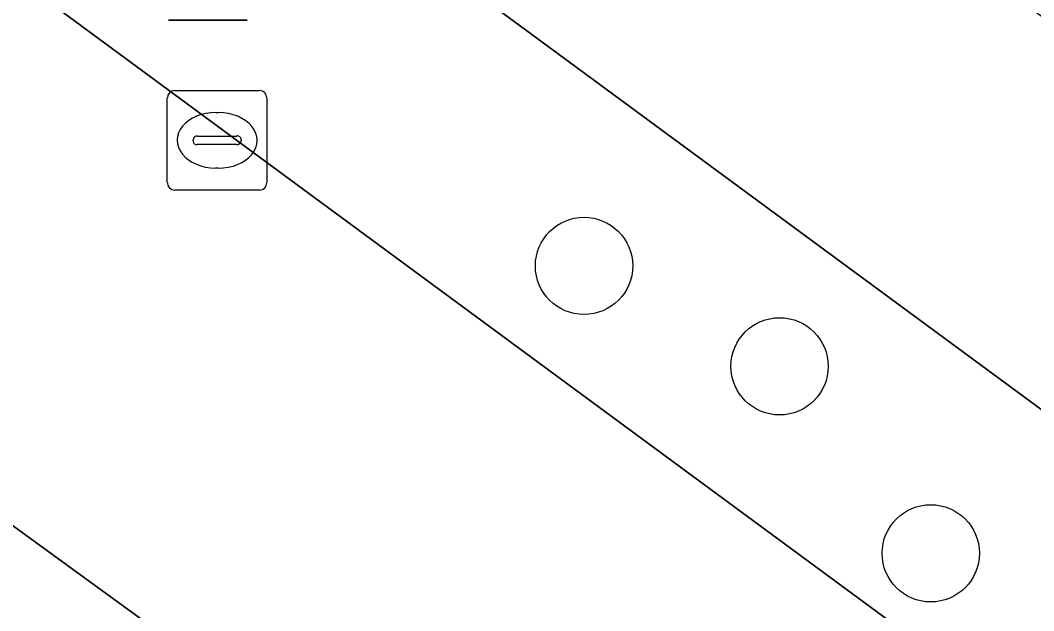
# Model space of a CAD drawing. Extents: x 161087 to 161926, y 382572 to 383873.
# Drawn here: x 161395.99 to 161406.18, y 383519.25 to 383525.19 of the extents above; entities that cross this region are included whole.
import ezdxf

# ---------------------------------------------------------------- set-up
doc = ezdxf.new("R2010")
doc.units = 0
for name, color, linetype in [('IMGEO_Boom', 7, 'Continuous'), ('IMGEO_Fietspad_gesloten', 7, 'Continuous'), ('IMGEO_Groenvoorziening', 7, 'Continuous'), ('IMGEO_Kolk', 7, 'Continuous'), ('IMGEO_Lichtmast', 7, 'Continuous'), ('IMGEO_OVBaan_gesloten', 7, 'Continuous')]:
    doc.layers.add(name, color=color, linetype=linetype)

msp = doc.modelspace()

# ---------------------------------------------------------------- linework, layer by layer
at = {"layer": 'IMGEO_Boom'}
for centre in [(161401.657, 383522.723), (161403.622, 383521.713), (161405.142, 383519.832)]:
    msp.add_circle(centre, 0.489, dxfattribs=at)
at = {"layer": 'IMGEO_Fietspad_gesloten'}
msp.add_lwpolyline([(161351.783, 383552.513), (161353.394, 383551.332), (161357.975, 383547.977), (161361.525, 383545.377), (161361.552, 383545.357), (161370.397, 383538.844), (161376.98, 383533.997), (161385.44, 383527.768), (161389.846, 383524.524), (161390.737, 383523.876), (161397.212, 383519.166), (161405.313, 383513.273), (161410.994, 383509.141), (161416.2, 383505.354), (161419.886, 383502.673), (161420.068, 383502.829), (161421.053, 383503.674), (161423.006, 383505.35), (161423.21, 383505.528), (161396.168, 383525.461), (161395.411, 383526.019), (161384.036, 383534.394), (161364.353, 383548.887)], dxfattribs=at)
at = {"layer": 'IMGEO_Groenvoorziening'}
for points in [[(161401.46, 383524.809), (161397.72, 383527.565), (161397.427, 383527.168), (161396.168, 383525.461), (161423.21, 383505.528), (161423.332, 383505.638), (161424.734, 383507.656), (161421.957, 383509.705), (161418.264, 383512.429), (161417.423, 383513.049), (161414.376, 383515.294)], [(161390.737, 383523.876), (161389.139, 383521.688), (161395.555, 383516.929), (161397.212, 383519.166)]]:
    msp.add_lwpolyline(points, close=True, dxfattribs=at)
at = {"layer": 'IMGEO_Kolk'}
for p, q in [((161397.544, 383524.486), (161398.396, 383524.486)), ((161397.469, 383523.56), (161397.469, 383524.412)), ((161398.47, 383524.412), (161398.47, 383523.56)), ((161397.957, 383524.266), (161397.982, 383524.266)), ((161397.771, 383524.029), (161398.169, 383524.029)), ((161397.728, 383523.98), (161397.728, 383523.992)), ((161398.166, 383523.943), (161397.768, 383523.943)), ((161398.212, 383523.992), (161398.212, 383523.98)), ((161397.98, 383523.706), (161397.955, 383523.706)), ((161398.396, 383523.486), (161397.544, 383523.486))]:
    msp.add_line(p, q, dxfattribs=at)
for points in [[(161397.544, 383524.486), (161398.396, 383524.486)], [(161397.469, 383523.56), (161397.469, 383524.412)], [(161398.47, 383524.412), (161398.47, 383523.56)], [(161398.396, 383523.486), (161397.544, 383523.486)]]:
    msp.add_lwpolyline(points, dxfattribs=at)
for centre, radius, start, end in [((161397.546, 383524.41), 0.0765, 91.552, 178.448), ((161397.546, 383524.41), 0.0765, 91.552, 178.448), ((161398.394, 383524.41), 0.0765, 1.552, 88.448), ((161398.394, 383524.41), 0.0765, 1.552, 88.448), ((161397.768, 383523.989), 0.0403, 85.8775, 175.7526), ((161398.173, 383523.991), 0.0386, 1.7309, 96.639), ((161397.765, 383523.979), 0.0366, 178.938, 274.7102), ((161398.169, 383523.986), 0.043, 264.8664, 352.4533), ((161397.546, 383523.562), 0.0765, 181.552, 268.448), ((161397.546, 383523.562), 0.0765, 181.552, 268.448), ((161398.394, 383523.562), 0.0765, 271.552, 358.448), ((161398.394, 383523.562), 0.0765, 271.552, 358.448)]:
    msp.add_arc(centre, radius, start, end, dxfattribs=at)
for centre, major_axis, ratio, start_param, end_param in [((161397.956, 383523.986), (-0.387, 0.002), 0.722429, 4.712389, 7.853982), ((161397.981, 383523.986), (-0.39, 0.002), 0.717154, 1.570796, 4.712389)]:
    msp.add_ellipse(centre, major_axis=major_axis, ratio=ratio, start_param=start_param, end_param=end_param, dxfattribs=at)
at = {"layer": 'IMGEO_Lichtmast'}
for p, q in [((161398.271, 383525.193), (161397.481, 383525.193)), ((161397.481, 383525.193), (161398.271, 383525.193))]:
    msp.add_line(p, q, dxfattribs=at)
at = {"layer": 'IMGEO_OVBaan_gesloten'}
msp.add_lwpolyline([(161356.503, 383558.012), (161357.636, 383557.181), (161361.784, 383554.138), (161373.37, 383545.571), (161385.533, 383536.576), (161385.611, 383536.518), (161396.911, 383528.161), (161397.72, 383527.565), (161401.46, 383524.809), (161414.376, 383515.294), (161417.423, 383513.049), (161418.264, 383512.429), (161421.957, 383509.705), (161424.734, 383507.656), (161424.877, 383507.551), (161426.771, 383510.12), (161387.371, 383539.14)], dxfattribs=at)

doc.saveas('drawing.dxf')
